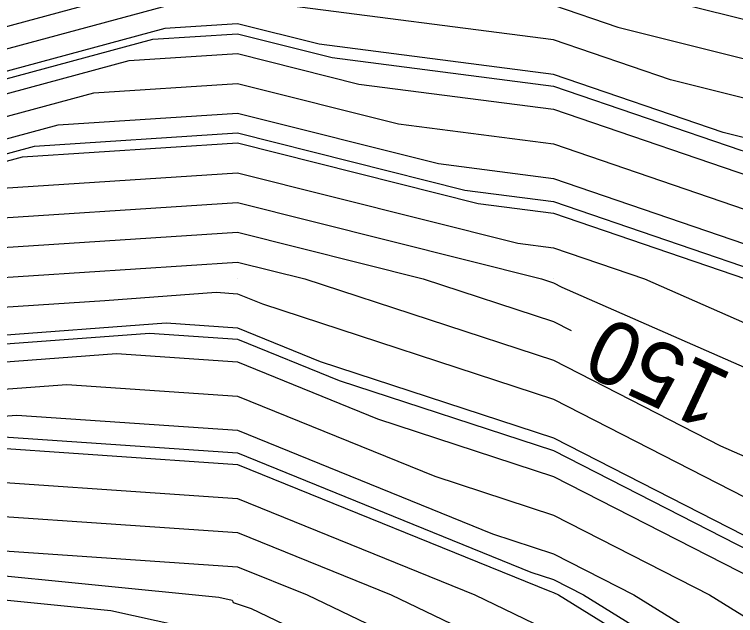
# Model space of a CAD drawing. Extents: x 2354170 to 2357230, y 866100 to 868290.
# Drawn here: x 2355842.92 to 2355865.74, y 867169.36 to 867188.38 of the extents above; entities that cross this region are included whole.
import ezdxf

# ---------------------------------------------------------------- set-up
doc = ezdxf.new("R2010")
doc.units = 0
for name, color, linetype in [('Default', 7, 'Continuous'), ('DTM Contours Major', 7, 'Continuous'), ('DTM Contours Major Text', 7, 'Continuous'), ('DTM Contours Minor', 7, 'Continuous'), ('Exist DTM QL2 LIDAR Elevation Point', 7, 'Continuous')]:
    doc.layers.add(name, color=color, linetype=linetype)

msp = doc.modelspace()

# ---------------------------------------------------------------- linework, layer by layer
at = {"layer": 'Default'}
for points in [[(2355808.42, 867147.195), (2355810.305, 867151.01), (2355813.551, 867158.404), (2355817.487, 867165.376), (2355823.618, 867177.781), (2355831.081, 867184.534), (2355831.92, 867184.998), (2355833.178, 867186.154), (2355845.835, 867189.572), (2355849.275, 867190.719), (2355849.981, 867190.9), (2355858.104, 867190.013), (2355859.981, 867189.771), (2355860.349, 867189.645), (2355869.982, 867187.24), (2355874.688, 867185.306), (2355879.982, 867183.495), (2355882.499, 867182.53), (2355884.237, 867181.843)], [(2355799.312, 867127.421), (2355800.911, 867130.71), (2355811.23, 867151.592), (2355814.088, 867158.104), (2355817.554, 867164.243), (2355824.053, 867177.391), (2355830.657, 867183.367), (2355831.767, 867183.982), (2355833.431, 867185.51), (2355849.93, 867189.967), (2355849.981, 867189.97), (2355850.039, 867189.955), (2355859.981, 867188.674), (2355862.017, 867187.977), (2355869.982, 867185.989), (2355876.812, 867183.182), (2355879.982, 867182.098), (2355881.489, 867181.52), (2355885.302, 867180.013), (2355889.982, 867178.135), (2355893.779, 867176.216), (2355899.982, 867173.506), (2355908.188, 867170.013)], [(2355904.361, 867170.013), (2355899.982, 867171.877), (2355896.671, 867173.323), (2355889.982, 867176.704), (2355881.737, 867180.013), (2355880.479, 867180.51), (2355879.982, 867180.701), (2355878.936, 867181.058), (2355869.982, 867184.737), (2355863.685, 867186.31), (2355859.981, 867187.577), (2355851.298, 867188.696), (2355849.981, 867189.028), (2355848.804, 867188.951), (2355833.684, 867184.867), (2355831.613, 867182.965), (2355830.232, 867182.201), (2355824.488, 867177.002), (2355817.621, 867163.11), (2355814.625, 867157.803), (2355812.154, 867152.174), (2355801.433, 867130.479), (2355800.065, 867127.664)], [(2355881.412, 867178.713), (2355881.194, 867178.8), (2355879.982, 867179.315), (2355878.436, 867180.013), (2355869.982, 867183.486), (2355865.352, 867184.642), (2355859.981, 867186.48), (2355852.557, 867187.437), (2355849.981, 867188.085), (2355847.678, 867187.935), (2355833.937, 867184.224), (2355831.46, 867181.948), (2355829.808, 867181.034), (2355824.923, 867176.613), (2355817.688, 867161.977), (2355815.162, 867157.503), (2355813.079, 867152.757), (2355807.766, 867142.005)], [(2355815.699, 867157.202), (2355817.755, 867160.844), (2355825.357, 867176.223), (2355829.384, 867179.867), (2355831.307, 867180.931), (2355834.191, 867183.581), (2355846.552, 867186.919), (2355849.981, 867187.143), (2355853.816, 867186.178), (2355859.981, 867185.383), (2355867.02, 867182.974), (2355869.982, 867182.235), (2355875.39, 867180.013), (2355879.982, 867177.94), (2355883.584, 867176.41), (2355889.982, 867173.843), (2355897.561, 867170.013), (2355899.106, 867169.137), (2355899.982, 867168.701), (2355906.185, 867166.216)], [(2355816.236, 867156.901), (2355817.822, 867159.711), (2355825.792, 867175.834), (2355828.959, 867178.7), (2355831.154, 867179.915), (2355834.444, 867182.937), (2355845.425, 867185.903), (2355849.981, 867186.201), (2355855.075, 867184.919), (2355859.981, 867184.287), (2355868.688, 867181.307), (2355869.982, 867180.983), (2355872.344, 867180.013), (2355879.982, 867176.565), (2355885.974, 867174.021), (2355889.982, 867172.412), (2355894.73, 867170.013), (2355898.082, 867168.112), (2355899.982, 867167.168), (2355905.091, 867165.121)], [(2355816.773, 867156.601), (2355817.889, 867158.578), (2355826.227, 867175.445), (2355828.535, 867177.534), (2355831, 867178.898), (2355834.697, 867182.294), (2355844.299, 867184.888), (2355849.981, 867185.258), (2355856.334, 867183.66), (2355859.981, 867183.19), (2355869.263, 867180.013), (2355869.982, 867179.697), (2355870.543, 867179.451), (2355879.982, 867175.19), (2355888.363, 867171.631), (2355889.982, 867170.982), (2355891.899, 867170.013), (2355897.058, 867167.088), (2355899.982, 867165.635), (2355903.996, 867164.027)], [(2355817.31, 867156.3), (2355817.956, 867157.445), (2355826.662, 867175.056), (2355828.11, 867176.367), (2355830.847, 867177.881), (2355834.95, 867181.651), (2355843.173, 867183.872), (2355849.981, 867184.316), (2355857.593, 867182.401), (2355859.981, 867182.093), (2355866.059, 867180.013), (2355869.982, 867178.29), (2355873.05, 867176.944), (2355879.982, 867173.814), (2355888.937, 867170.013), (2355889.639, 867169.67), (2355889.982, 867169.495), (2355896.034, 867166.064), (2355898.966, 867164.607)], [(2355817.847, 867156), (2355818.024, 867156.312), (2355827.096, 867174.666), (2355827.686, 867175.2), (2355830.694, 867176.864), (2355835.204, 867181.008), (2355842.047, 867182.856), (2355849.981, 867183.374), (2355858.853, 867181.142), (2355859.981, 867180.996), (2355862.854, 867180.013), (2355869.982, 867176.883), (2355875.557, 867174.437), (2355879.982, 867172.439), (2355885.698, 867170.013), (2355888.577, 867168.608), (2355889.982, 867167.89), (2355895.009, 867165.04), (2355899.982, 867162.569), (2355901.807, 867161.838), (2355905.631, 867160.012)], [(2355806.137, 867130.508), (2355818.112, 867154.924), (2355818.886, 867156.579), (2355827.557, 867174.221), (2355828.97, 867174.978), (2355830.541, 867175.848), (2355835.457, 867180.364), (2355840.921, 867181.84), (2355849.981, 867182.431), (2355859.594, 867180.013), (2355859.981, 867179.886), (2355860.241, 867179.753), (2355869.982, 867175.476), (2355878.064, 867171.93), (2355879.982, 867171.064), (2355882.459, 867170.013), (2355887.515, 867167.546), (2355889.982, 867166.286), (2355893.985, 867164.016), (2355899.982, 867161.036), (2355900.713, 867160.743), (2355902.244, 867160.012)], [(2355802.376, 867115.951), (2355803.365, 867127.194), (2355804.369, 867128.084), (2355806.012, 867128.304), (2355807.635, 867131.814), (2355818.214, 867153.383), (2355820.227, 867157.689), (2355828.072, 867173.651), (2355830.663, 867175.04), (2355831.134, 867175.545), (2355831.63, 867175.972), (2355835.71, 867179.721), (2355839.795, 867180.824), (2355849.981, 867181.489), (2355855.849, 867180.013), (2355859.981, 867178.662), (2355860.534, 867178.379)], [(2355806.727, 867127.917), (2355809.133, 867133.12), (2355818.315, 867151.842), (2355821.568, 867158.798), (2355828.588, 867173.082), (2355830.907, 867174.325), (2355832.054, 867175.554), (2355833.261, 867176.595), (2355835.963, 867179.078), (2355838.669, 867179.808), (2355849.981, 867180.547), (2355852.104, 867180.013), (2355859.981, 867177.437), (2355865.259, 867174.735), (2355869.982, 867172.661), (2355876.02, 867170.013), (2355879.982, 867168.061), (2355885.39, 867165.421), (2355889.982, 867163.076), (2355891.937, 867161.968), (2355895.872, 867160.012), (2355898.547, 867158.578), (2355899.982, 867157.782), (2355904.24, 867155.754)], [(2355836.216, 867178.435), (2355837.542, 867178.793), (2355845.78, 867179.33), (2355849.299, 867179.592), (2355849.981, 867179.545), (2355850.769, 867179.224), (2355859.981, 867176.213), (2355867.768, 867172.226), (2355869.982, 867171.254), (2355872.812, 867170.013), (2355879.982, 867166.48), (2355884.328, 867164.359), (2355889.982, 867161.472), (2355890.913, 867160.944), (2355892.787, 867160.012), (2355897.47, 867157.501), (2355899.982, 867156.108), (2355907.437, 867152.558)], [(2355828.675, 867170.021), (2355829.62, 867171.943), (2355831.393, 867172.894), (2355833.893, 867175.572), (2355836.371, 867177.709), (2355836.465, 867177.783), (2355847.723, 867178.62), (2355849.981, 867178.465), (2355852.589, 867177.405), (2355859.981, 867174.988), (2355869.7, 867170.013), (2355869.982, 867169.838), (2355870.348, 867169.646), (2355879.982, 867164.9), (2355883.266, 867163.297), (2355889.697, 867160.012), (2355889.982, 867159.863), (2355896.393, 867156.424), (2355899.982, 867154.434), (2355909.266, 867150.012), (2355909.756, 867149.786), (2355909.969, 867149.599), (2355910.741, 867149.253), (2355917.492, 867145.521)], [(2355808.873, 867126.756), (2355813.626, 867137.037), (2355818.62, 867147.218), (2355825.591, 867162.127), (2355830.135, 867171.373), (2355831.636, 867172.178), (2355834.535, 867175.283), (2355834.707, 867175.445), (2355836.592, 867176.938), (2355846.147, 867177.648), (2355849.981, 867177.385), (2355854.408, 867175.586), (2355859.981, 867173.764), (2355867.308, 867170.013), (2355869.982, 867168.359), (2355873.463, 867166.531), (2355879.982, 867163.319), (2355882.204, 867162.235), (2355886.555, 867160.012), (2355889.982, 867158.208), (2355895.316, 867155.347), (2355899.982, 867152.76), (2355905.751, 867150.012)], [(2355809.588, 867126.368), (2355815.124, 867138.342), (2355818.721, 867145.677), (2355826.932, 867163.236), (2355830.651, 867170.804), (2355831.88, 867171.462), (2355834.252, 867174.004), (2355835.17, 867174.866), (2355836.719, 867176.093), (2355844.571, 867176.676), (2355849.981, 867176.305), (2355856.227, 867173.767), (2355859.981, 867172.539), (2355864.917, 867170.013), (2355869.982, 867166.88), (2355876.579, 867163.415), (2355879.982, 867161.739), (2355881.142, 867161.173), (2355883.414, 867160.012), (2355889.982, 867156.554), (2355894.24, 867154.27), (2355899.982, 867151.086), (2355902.236, 867150.012)], [(2355810.303, 867125.981), (2355816.622, 867139.648), (2355818.823, 867144.136), (2355828.273, 867164.345), (2355831.167, 867170.234), (2355832.123, 867170.747), (2355833.969, 867172.724), (2355835.633, 867174.286), (2355836.846, 867175.247), (2355842.995, 867175.704), (2355849.981, 867175.225), (2355858.046, 867171.948), (2355859.981, 867171.315), (2355862.525, 867170.013), (2355869.982, 867165.401), (2355879.694, 867160.3), (2355879.982, 867160.158), (2355880.08, 867160.111), (2355880.272, 867160.012), (2355889.982, 867154.899), (2355893.163, 867153.193), (2355898.899, 867150.012), (2355899.982, 867149.43), (2355906.426, 867146.456)], [(2355829.417, 867165.034), (2355829.614, 867165.455), (2355831.683, 867169.665), (2355832.366, 867170.031), (2355833.686, 867171.445), (2355836.096, 867173.707), (2355836.973, 867174.402), (2355841.419, 867174.732), (2355849.981, 867174.145), (2355859.866, 867170.128), (2355859.981, 867170.091), (2355860.134, 867170.013), (2355869.982, 867163.922), (2355877.425, 867160.012), (2355879.982, 867158.625), (2355883.154, 867156.84), (2355889.982, 867153.245), (2355892.086, 867152.116), (2355895.88, 867150.012), (2355899.982, 867147.808), (2355905.316, 867145.346), (2355909.718, 867141.488), (2355915.507, 867138.893)], [(2355811.304, 867126.399), (2355818.895, 867141.319), (2355818.983, 867141.507), (2355819.074, 867141.683), (2355819.15, 867141.824), (2355819.328, 867142.168), (2355822.053, 867147.526), (2355830.955, 867166.564), (2355832.198, 867169.095), (2355832.609, 867169.316), (2355833.403, 867170.165), (2355836.559, 867173.128), (2355837.1, 867173.556), (2355839.844, 867173.76), (2355849.981, 867173.065), (2355857.493, 867170.013), (2355859.981, 867168.819), (2355863.612, 867166.382), (2355869.982, 867162.442)], [(2355811.747, 867126.767), (2355818.686, 867140.406), (2355818.983, 867141.037), (2355819.287, 867141.629), (2355819.543, 867142.103), (2355820.143, 867143.257), (2355829.299, 867161.264), (2355832.295, 867167.674), (2355832.714, 867168.526), (2355832.853, 867168.6), (2355833.12, 867168.886), (2355837.022, 867172.548), (2355837.227, 867172.711), (2355838.268, 867172.788), (2355849.981, 867171.985), (2355854.836, 867170.013), (2355859.981, 867167.545), (2355867.489, 867162.505)], [(2355811.443, 867112.916), (2355808.244, 867118.013), (2355808.626, 867121.657), (2355808.794, 867122.129), (2355811.03, 867124.799), (2355811.015, 867124.915), (2355811.267, 867125.477), (2355812.19, 867127.134), (2355818.478, 867139.492), (2355818.983, 867140.568), (2355819.501, 867141.575), (2355819.935, 867142.382), (2355820.958, 867144.346), (2355832.796, 867167.63), (2355832.954, 867167.946), (2355833.052, 867168.152), (2355833.274, 867168.093), (2355837.179, 867171.744), (2355837.427, 867171.888), (2355841.36, 867171.496), (2355849.981, 867170.905), (2355852.178, 867170.013), (2355859.981, 867166.271), (2355866.793, 867161.698)], [(2355812.633, 867127.501), (2355818.269, 867138.579), (2355818.983, 867140.098), (2355819.714, 867141.521), (2355820.328, 867142.66), (2355821.773, 867145.435), (2355832.43, 867166.397), (2355832.911, 867167.356), (2355833.206, 867167.979), (2355833.879, 867167.801), (2355836.856, 867170.585), (2355837.74, 867171.101), (2355849.389, 867169.94), (2355849.812, 867169.847), (2355849.827, 867169.811), (2355849.843, 867169.777), (2355850.406, 867169.588), (2355859.981, 867164.996), (2355867.405, 867160.012)], [(2355813.076, 867127.868), (2355818.061, 867137.665), (2355818.982, 867139.628), (2355819.928, 867141.467), (2355820.721, 867142.939), (2355822.587, 867146.525), (2355832.065, 867165.165), (2355832.867, 867166.765), (2355833.361, 867167.806), (2355834.484, 867167.509), (2355836.534, 867169.426), (2355838.053, 867170.313), (2355845.973, 867169.524), (2355848.839, 867168.89), (2355848.938, 867168.651), (2355849.043, 867168.419), (2355852.854, 867167.139), (2355859.981, 867163.722), (2355865.507, 867160.012), (2355869.982, 867156.724)]]:
    msp.add_lwpolyline(points, dxfattribs=at)
at = {"layer": 'DTM Contours Major'}
msp.add_lwpolyline([(2355802.376, 867115.951), (2355803.365, 867127.194), (2355804.369, 867128.084), (2355806.012, 867128.304), (2355807.635, 867131.814), (2355818.214, 867153.383), (2355820.227, 867157.689), (2355828.072, 867173.651), (2355830.663, 867175.04), (2355831.134, 867175.545), (2355831.63, 867175.972), (2355835.71, 867179.721), (2355839.795, 867180.824), (2355849.981, 867181.489), (2355855.849, 867180.013), (2355859.981, 867178.662), (2355860.534, 867178.379)], dxfattribs=at)
at = {"layer": 'DTM Contours Minor'}
for points in [[(2355800.446, 867131.058), (2355810.305, 867151.01), (2355813.551, 867158.404), (2355817.487, 867165.376), (2355823.618, 867177.781), (2355831.081, 867184.534), (2355831.92, 867184.998), (2355833.178, 867186.154), (2355845.835, 867189.572), (2355849.275, 867190.719), (2355849.981, 867190.9), (2355858.104, 867190.013), (2355859.981, 867189.771), (2355860.349, 867189.645), (2355869.982, 867187.24), (2355874.688, 867185.306), (2355879.982, 867183.495), (2355882.499, 867182.53), (2355888.867, 867180.013), (2355889.982, 867179.565), (2355890.886, 867179.108), (2355899.982, 867175.135), (2355908.475, 867171.519)], [(2355815.341, 867157.402), (2355817.71, 867161.6), (2355825.067, 867176.483), (2355829.666, 867180.645), (2355831.409, 867181.609), (2355834.022, 867184.01), (2355847.302, 867187.596), (2355849.981, 867187.771), (2355852.977, 867187.017), (2355859.981, 867186.115), (2355865.908, 867184.086), (2355869.982, 867183.069), (2355877.421, 867180.013), (2355879.982, 867178.856), (2355881.991, 867178.003), (2355889.982, 867174.797), (2355899.448, 867170.013), (2355899.789, 867169.819), (2355899.982, 867169.723), (2355906.915, 867166.945)], [(2355817.131, 867156.4), (2355817.934, 867157.823), (2355826.517, 867175.185), (2355828.252, 867176.756), (2355830.898, 867178.22), (2355834.866, 867181.865), (2355843.549, 867184.21), (2355849.981, 867184.63), (2355857.174, 867182.82), (2355859.981, 867182.458), (2355867.127, 867180.013), (2355869.982, 867178.759), (2355872.215, 867177.78), (2355879.982, 867174.273), (2355889.956, 867170.038), (2355889.982, 867170.028), (2355890.012, 867170.013), (2355896.375, 867166.406), (2355899.982, 867164.613), (2355903.267, 867163.297)], [(2355808.396, 867127.014), (2355812.628, 867136.166), (2355818.552, 867148.246), (2355824.697, 867161.387), (2355829.792, 867171.753), (2355831.474, 867172.655), (2355834.2, 867175.575), (2355835.603, 867176.785), (2355836.507, 867177.502), (2355847.197, 867178.296), (2355849.981, 867178.105), (2355853.195, 867176.799), (2355859.981, 867174.58), (2355868.903, 867170.013), (2355869.982, 867169.345), (2355871.387, 867168.608), (2355879.982, 867164.373), (2355882.912, 867162.943), (2355888.65, 867160.012), (2355889.982, 867159.311), (2355896.034, 867156.065), (2355899.982, 867153.876), (2355908.094, 867150.012)], [(2355812.391, 867129.208), (2355817.621, 867140.518), (2355818.891, 867143.108), (2355829.167, 867165.085), (2355831.511, 867169.855), (2355832.285, 867170.27), (2355833.78, 867171.871), (2355835.942, 867173.9), (2355836.931, 867174.684), (2355841.945, 867175.056), (2355849.981, 867174.505), (2355859.259, 867170.735), (2355859.981, 867170.499), (2355860.931, 867170.013), (2355869.982, 867164.415), (2355878.364, 867160.012), (2355879.982, 867159.134), (2355881.989, 867158.005), (2355889.982, 867153.796), (2355892.445, 867152.475), (2355896.886, 867150.012), (2355899.982, 867148.349), (2355905.686, 867145.716)], [(2355812.19, 867127.134), (2355818.478, 867139.492), (2355818.983, 867140.568), (2355819.501, 867141.575), (2355819.935, 867142.382), (2355820.958, 867144.346), (2355832.796, 867167.63), (2355832.954, 867167.946), (2355833.052, 867168.152), (2355833.274, 867168.093), (2355837.179, 867171.744), (2355837.427, 867171.888), (2355841.36, 867171.496), (2355849.981, 867170.905), (2355852.178, 867170.013), (2355859.981, 867166.271), (2355869.303, 867160.012)]]:
    msp.add_lwpolyline(points, dxfattribs=at)
at = {"layer": 'Exist DTM QL2 LIDAR Elevation Point'}
for p, q in [((2355849.981, 867180.013), (2355849.981, 867180.013)), ((2355859.981, 867180.013), (2355859.981, 867180.013)), ((2355849.981, 867170.013), (2355849.981, 867170.013)), ((2355859.981, 867170.013), (2355859.981, 867170.013))]:
    msp.add_line(p, q, dxfattribs=at)

# ---------------------------------------------------------------- texts
at = {"layer": 'Default'}
msp.add_text('150', height=2, rotation=154.8803, dxfattribs=at).set_placement((2355865.702, 867176.978))
at = {"layer": 'DTM Contours Major Text'}
msp.add_text('150', height=2, rotation=154.8803, dxfattribs=at).set_placement((2355865.702, 867176.978))

doc.saveas('drawing.dxf')
